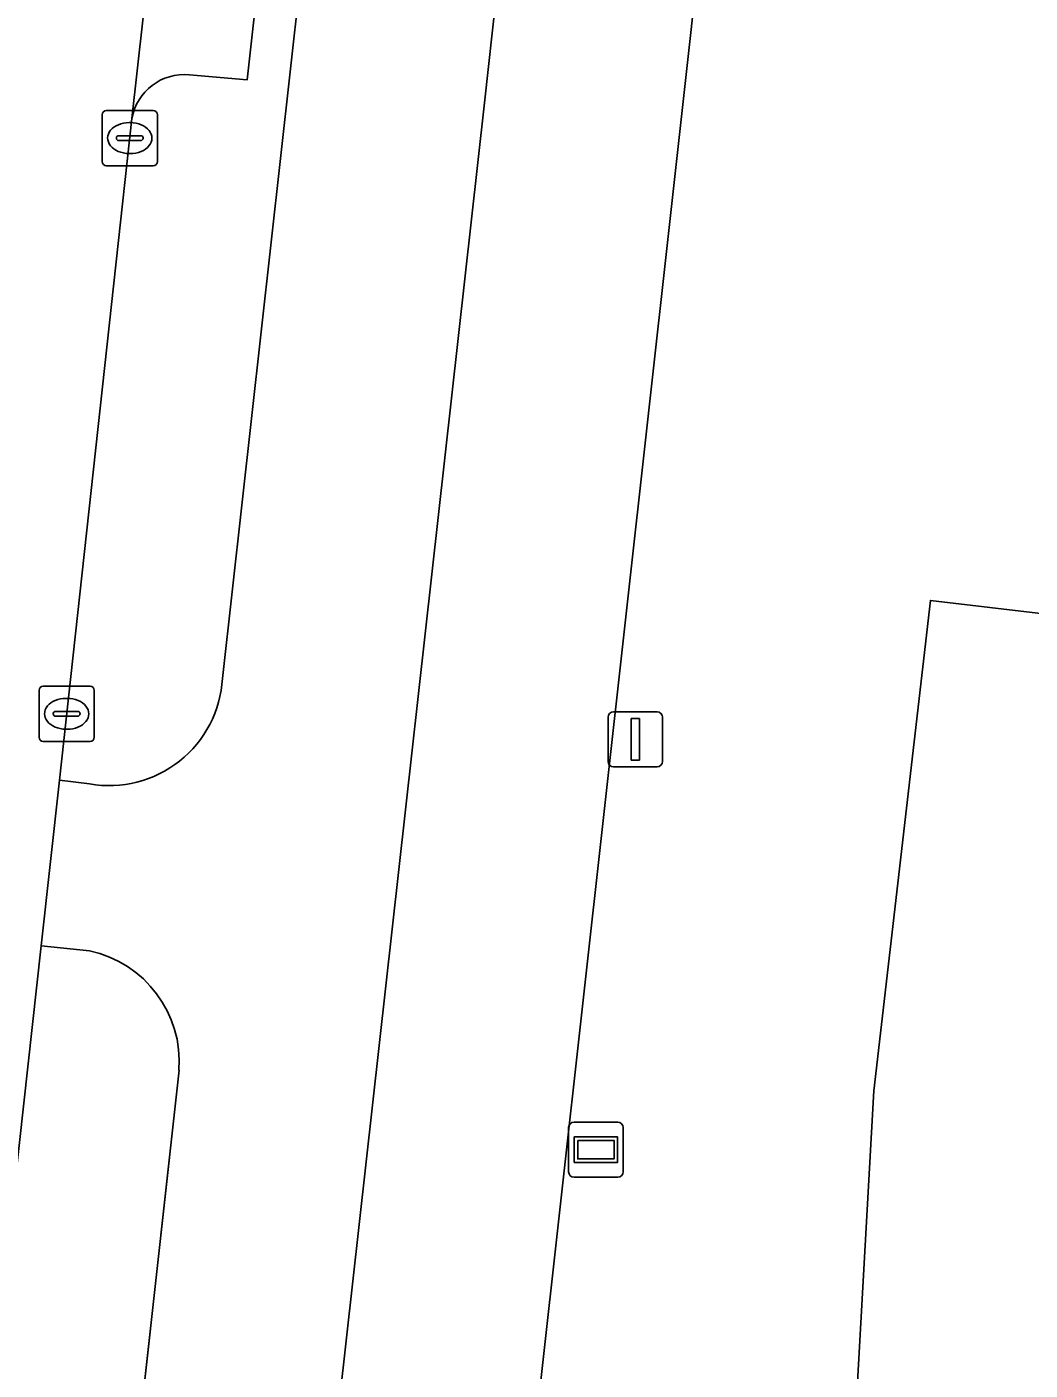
# Model space of a CAD drawing. Extents: x 161928 to 163071, y 386474 to 387428.
# Drawn here: x 162329.18 to 162347.37, y 387124.98 to 387149.33 of the extents above; entities that cross this region are included whole.
import ezdxf

# ---------------------------------------------------------------- set-up
doc = ezdxf.new("R2010")
doc.units = 0
for name, color, linetype in [('IMGEO_Fietspad_gesloten', 7, 'Continuous'), ('IMGEO_Groenvoorziening', 7, 'Continuous'), ('IMGEO_Kolk', 7, 'Continuous'), ('IMGEO_Lichtmast', 7, 'Continuous'), ('IMGEO_Parkeervlak_open', 7, 'Continuous'), ('IMGEO_Rijbaan_lokaal_open', 7, 'Continuous'), ('IMGEO_Verkeerseiland_open', 7, 'Continuous'), ('IMGEO_Verklikker', 7, 'Continuous'), ('IMGEO_Voetpad_open', 7, 'Continuous')]:
    doc.layers.add(name, color=color, linetype=linetype)

msp = doc.modelspace()

# ---------------------------------------------------------------- linework, layer by layer
at = {"layer": 'IMGEO_Fietspad_gesloten'}
for points in [[(162315.626, 386950.841), (162317.167, 386964.756), (162318.47, 386976.523), (162334.734, 387123.4), (162337.473, 387147.951), (162350.137, 387261.458), (162363.238, 387379.093), (162354.795, 387376.661)], [(162346.705, 387262.84), (162345.917, 387255.475), (162342.259, 387223.761), (162338.733, 387191.372), (162334.129, 387150.09), (162332.727, 387137.518)], [(162330.316, 387135.608), (162329.769, 387135.676), (162329.441, 387132.676), (162330.317, 387132.581)], [(162331.938, 387130.419), (162315.39, 386981.245), (162313.199, 386961.491), (162312.507, 386955.255), (162299.883, 386842.935), (162299.638, 386840.756)]]:
    msp.add_lwpolyline(points, dxfattribs=at)
for centre, radius, start, end in [((162330.666, 387137.642), 2.064, 260.225, 356.5477), ((162329.889, 387130.572), 2.054, 355.7391, 77.9837)]:
    msp.add_arc(centre, radius, start, end, dxfattribs=at)
at = {"layer": 'IMGEO_Groenvoorziening'}
msp.add_lwpolyline([(162342.408, 387159.959), (162340.833, 387145.801), (162334.51, 387088.969)], dxfattribs=at)
for points in [[(162382.734, 387129.758), (162382.778, 387124.973), (162391.601, 387123.549), (162390.427, 387114.073), (162388.609, 387099.394), (162374.718, 387100.945), (162375.268, 387105.389), (162375.141, 387106.418), (162373.989, 387110.868), (162366.601, 387120.438), (162344.177, 387123.683), (162344.534, 387130.045), (162345.56, 387138.935), (162350.732, 387138.321), (162357.646, 387134.484), (162366.345, 387129.083), (162366.644, 387129.288), (162371.325, 387132.486)], [(162344.534, 387130.045), (162344.177, 387123.683), (162366.601, 387120.438), (162373.989, 387110.868), (162375.141, 387106.418), (162375.268, 387105.389), (162374.718, 387100.945), (162388.609, 387099.394), (162390.427, 387114.073), (162391.601, 387123.549), (162382.778, 387124.973), (162382.734, 387129.758), (162371.325, 387132.486), (162366.644, 387129.288), (162366.345, 387129.083), (162357.646, 387134.484), (162350.732, 387138.321), (162345.56, 387138.935)]]:
    msp.add_lwpolyline(points, close=True, dxfattribs=at)
at = {"layer": 'IMGEO_Kolk'}
for p, q in [((162330.544, 387146.889), (162330.544, 387147.741)), ((162330.619, 387147.815), (162331.471, 387147.815)), ((162331.545, 387147.741), (162331.545, 387146.889)), ((162331.032, 387147.595), (162331.057, 387147.595)), ((162330.803, 387147.309), (162330.803, 387147.321)), ((162331.241, 387147.272), (162330.843, 387147.272)), ((162330.846, 387147.358), (162331.244, 387147.358)), ((162331.287, 387147.321), (162331.287, 387147.309)), ((162331.055, 387147.035), (162331.03, 387147.035)), ((162331.471, 387146.815), (162330.619, 387146.815)), ((162329.4, 387136.454), (162329.4, 387137.306)), ((162329.475, 387137.38), (162330.327, 387137.38)), ((162330.401, 387137.306), (162330.401, 387136.454)), ((162329.888, 387137.16), (162329.913, 387137.16)), ((162329.659, 387136.874), (162329.659, 387136.886)), ((162330.097, 387136.837), (162329.699, 387136.837)), ((162329.702, 387136.923), (162330.1, 387136.923)), ((162330.143, 387136.886), (162330.143, 387136.874)), ((162329.911, 387136.6), (162329.886, 387136.6)), ((162330.327, 387136.38), (162329.475, 387136.38))]:
    msp.add_line(p, q, dxfattribs=at)
for points in [[(162330.544, 387146.889), (162330.544, 387147.741)], [(162330.619, 387147.815), (162331.471, 387147.815)], [(162331.545, 387147.741), (162331.545, 387146.889)], [(162331.471, 387146.815), (162330.619, 387146.815)], [(162329.4, 387136.454), (162329.4, 387137.306)], [(162329.475, 387137.38), (162330.327, 387137.38)], [(162330.401, 387137.306), (162330.401, 387136.454)], [(162330.327, 387136.38), (162329.475, 387136.38)]]:
    msp.add_lwpolyline(points, dxfattribs=at)
for centre, radius, start, end in [((162330.621, 387147.739), 0.0765, 91.552, 178.448), ((162330.621, 387147.739), 0.0765, 91.552, 178.448), ((162331.469, 387147.739), 0.0765, 1.552, 88.448), ((162331.469, 387147.739), 0.0765, 1.552, 88.448), ((162330.843, 387147.318), 0.0403, 85.8775, 175.7526), ((162330.84, 387147.308), 0.0366, 178.938, 274.7102), ((162331.244, 387147.315), 0.043, 264.8664, 352.4533), ((162331.248, 387147.32), 0.0386, 1.7309, 96.639), ((162330.621, 387146.891), 0.0765, 181.552, 268.448), ((162330.621, 387146.891), 0.0765, 181.552, 268.448), ((162331.469, 387146.891), 0.0765, 271.552, 358.448), ((162331.469, 387146.891), 0.0765, 271.552, 358.448), ((162329.477, 387137.304), 0.0765, 91.552, 178.448), ((162329.477, 387137.304), 0.0765, 91.552, 178.448), ((162330.325, 387137.304), 0.0765, 1.552, 88.448), ((162330.325, 387137.304), 0.0765, 1.552, 88.448), ((162329.699, 387136.883), 0.0403, 85.8775, 175.7526), ((162329.696, 387136.873), 0.0366, 178.938, 274.7102), ((162330.1, 387136.88), 0.043, 264.8664, 352.4533), ((162330.104, 387136.885), 0.0386, 1.7309, 96.639), ((162329.477, 387136.456), 0.0765, 181.552, 268.448), ((162329.477, 387136.456), 0.0765, 181.552, 268.448), ((162330.325, 387136.456), 0.0765, 271.552, 358.448), ((162330.325, 387136.456), 0.0765, 271.552, 358.448)]:
    msp.add_arc(centre, radius, start, end, dxfattribs=at)
for centre, major_axis, ratio, start_param, end_param in [((162331.031, 387147.315), (-0.387, 0.002), 0.722429, 4.712389, 7.853982), ((162331.056, 387147.315), (-0.39, 0.002), 0.717154, 1.570796, 4.712389), ((162329.887, 387136.88), (-0.387, 0.002), 0.722429, 4.712389, 7.853982), ((162329.912, 387136.88), (-0.39, 0.002), 0.717154, 1.570796, 4.712389)]:
    msp.add_ellipse(centre, major_axis=major_axis, ratio=ratio, start_param=start_param, end_param=end_param, dxfattribs=at)
at = {"layer": 'IMGEO_Lichtmast'}
for p, q in [((162339.715, 387136.017), (162339.715, 387136.817)), ((162339.715, 387136.817), (162339.715, 387136.017)), ((162339.815, 387136.917), (162340.605, 387136.917)), ((162340.605, 387136.917), (162339.815, 387136.917)), ((162340.705, 387136.817), (162340.705, 387136.017)), ((162340.705, 387136.017), (162340.705, 387136.817)), ((162340.605, 387135.917), (162339.815, 387135.917)), ((162339.815, 387135.917), (162340.605, 387135.917))]:
    msp.add_line(p, q, dxfattribs=at)
msp.add_lwpolyline([(162340.135, 387136.792), (162340.285, 387136.792), (162340.285, 387136.042), (162340.135, 387136.042), (162340.135, 387136.792)], dxfattribs=at)
for centre, start, end in [((162339.815, 387136.817), 90, 180), ((162339.815, 387136.817), 90, 180), ((162340.605, 387136.817), 0, 90), ((162340.605, 387136.817), 360, 90), ((162339.815, 387136.017), 180, 270), ((162339.815, 387136.017), 180, 270), ((162340.605, 387136.017), 270, 0), ((162340.605, 387136.017), 270, 0)]:
    msp.add_arc(centre, 0.1, start, end, dxfattribs=at)
at = {"layer": 'IMGEO_Parkeervlak_open'}
for points in [[(162343.111, 387255.161), (162331.084, 387147.667)], [(162332.126, 387148.463), (162333.171, 387148.37), (162333.416, 387150.546), (162334.486, 387160.05), (162344.971, 387254.04), (162343.97, 387254.173)]]:
    msp.add_lwpolyline(points, dxfattribs=at)
msp.add_arc((162332.038, 387147.498), 0.969, 84.8084, 169.9452, dxfattribs=at)
at = {"layer": 'IMGEO_Rijbaan_lokaal_open'}
for points in [[(162329.769, 387135.676), (162331.084, 387147.667), (162343.111, 387255.161), (162343.217, 387256.141), (162339.772, 387256.522), (162337.943, 387240.269), (162335.944, 387222.428), (162331.156, 387179.573), (162329.167, 387161.695), (162327.389, 387145.669), (162327.149, 387143.579), (162326.979, 387142.177)], [(162325.328, 387127.246), (162319.101, 387071.379), (162317.157, 387053.732), (162309.501, 386984.314), (162312.981, 386984.002), (162322.979, 387074.695), (162323.101, 387075.776), (162325.003, 387092.654), (162328.188, 387121.385), (162328.401, 387123.299), (162329.441, 387132.676), (162329.769, 387135.676)]]:
    msp.add_lwpolyline(points, dxfattribs=at)
at = {"layer": 'IMGEO_Verkeerseiland_open'}
for points in [[(162344.574, 387265.575), (162344.285, 387265.608), (162343.901, 387262.267), (162343.462, 387258.334), (162345.566, 387258.126), (162345.138, 387254.027), (162344.971, 387254.04), (162334.486, 387160.05), (162333.416, 387150.546), (162333.171, 387148.37), (162332.126, 387148.463)], [(162332.727, 387137.518), (162334.129, 387150.09), (162338.733, 387191.372), (162342.259, 387223.761), (162345.917, 387255.475), (162346.705, 387262.84)], [(162331.084, 387147.667), (162329.769, 387135.676), (162330.316, 387135.608)], [(162330.317, 387132.581), (162329.441, 387132.676), (162328.401, 387123.299), (162330.783, 387123.068), (162330.608, 387121.116), (162328.188, 387121.385), (162325.003, 387092.654), (162326.205, 387092.504), (162324.325, 387075.617), (162323.101, 387075.776), (162322.979, 387074.695)], [(162324.82, 387073.293), (162315.091, 386984.956), (162314.709, 386981.317), (162315.39, 386981.245), (162331.938, 387130.419)]]:
    msp.add_lwpolyline(points, dxfattribs=at)
for centre, radius, start, end in [((162332.038, 387147.498), 0.969, 84.8084, 169.9452), ((162330.666, 387137.642), 2.064, 260.225, 356.5477), ((162329.889, 387130.572), 2.054, 355.7391, 77.9837)]:
    msp.add_arc(centre, radius, start, end, dxfattribs=at)
at = {"layer": 'IMGEO_Verklikker'}
for p, q in [((162339.101, 387129.479), (162339.891, 387129.479)), ((162339.891, 387129.479), (162339.101, 387129.479)), ((162339.001, 387128.579), (162339.001, 387129.379)), ((162339.001, 387129.379), (162339.001, 387128.579)), ((162339.991, 387129.379), (162339.991, 387128.579)), ((162339.991, 387128.579), (162339.991, 387129.379)), ((162339.891, 387128.479), (162339.101, 387128.479)), ((162339.101, 387128.479), (162339.891, 387128.479))]:
    msp.add_line(p, q, dxfattribs=at)
for points in [[(162339.102, 387129.211), (162339.89, 387129.211), (162339.89, 387128.747), (162339.102, 387128.747), (162339.102, 387129.211)], [(162339.167, 387129.146), (162339.167, 387128.812), (162339.825, 387128.812), (162339.825, 387129.146), (162339.167, 387129.146)]]:
    msp.add_lwpolyline(points, dxfattribs=at)
for centre, start, end in [((162339.101, 387129.379), 90, 180), ((162339.101, 387129.379), 90, 180), ((162339.891, 387129.379), 0, 90), ((162339.891, 387129.379), 360, 90), ((162339.101, 387128.579), 180, 270), ((162339.101, 387128.579), 180, 270), ((162339.891, 387128.579), 270, 0), ((162339.891, 387128.579), 270, 0)]:
    msp.add_arc(centre, 0.1, start, end, dxfattribs=at)
at = {"layer": 'IMGEO_Voetpad_open'}
for points in [[(162363.238, 387379.093), (162350.137, 387261.458), (162337.473, 387147.951), (162334.734, 387123.4), (162318.47, 386976.523), (162322.698, 386973.515), (162322.946, 386976.528)], [(162334.51, 387088.969), (162340.833, 387145.801), (162342.408, 387159.959)]]:
    msp.add_lwpolyline(points, dxfattribs=at)

doc.saveas('drawing.dxf')
